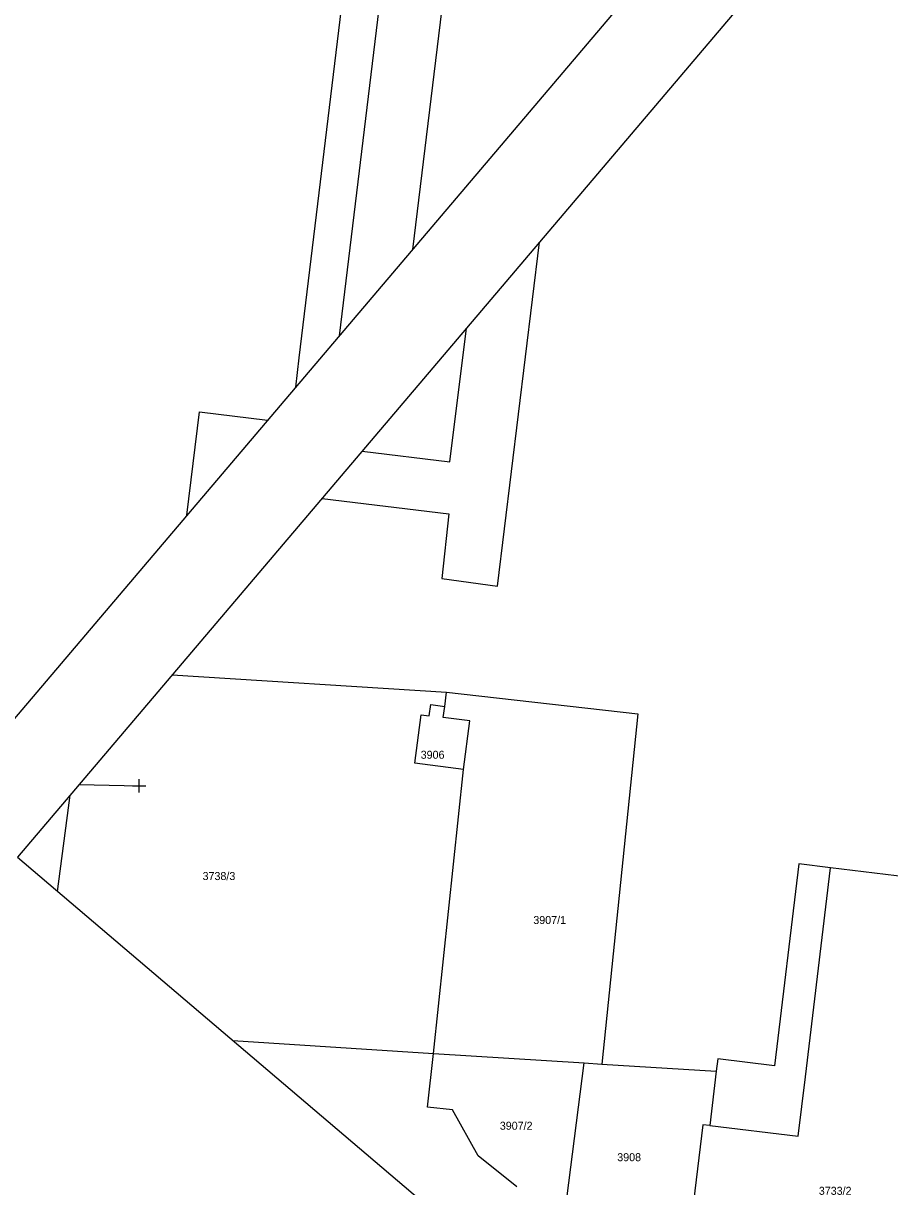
# Model space of a CAD drawing. Extents: x -540150 to -533593, y -1185082 to -1180066.
# Drawn here: x -536731.6 to -536650.3, y -1183292.5 to -1183183.5 of the extents above; entities that cross this region are included whole.
import ezdxf

# ---------------------------------------------------------------- set-up
doc = ezdxf.new("R2010")
doc.units = 0
for name, color, linetype in [('KN_HRAN_PARCEL', 7, 'Continuous'), ('KN_PARC_Č', 7, 'Continuous'), ('KN_VKP_HRAN_', 7, 'Continuous'), ('rámeček', 7, 'Continuous'), ('Vrstva 1', 7, 'Continuous'), ('Vrstva 34', 7, 'Continuous'), ('Vrstva 59', 7, 'Continuous')]:
    doc.layers.add(name, color=color, linetype=linetype)

# ---------------------------------------------------------------- blocks, each defined once
blk = doc.blocks.new('NN800')
at = {"layer": 'Vrstva 1'}
for points in [[(-0.44, 0.44), (0.44, -0.44)], [(-0.44, -0.44), (0.44, 0.44)]]:
    blk.add_lwpolyline(points, dxfattribs=at)

msp = doc.modelspace()

# ---------------------------------------------------------------- linework, layer by layer
at = {"layer": 'KN_HRAN_PARCEL'}
for p, q in [((-536705.68, -1183214.83), (-536693.07, -1183110.53)), ((-536690.08, -1183115.15), (-536701.94, -1183212.74)), ((-536687.1, -1183236.22), (-536683.16, -1183203.98)), ((-536706.02, -1183217.55), (-536705.68, -1183214.83)), ((-536716.22, -1183229.56), (-536715.03, -1183219.88)), ((-536715.03, -1183219.88), (-536708.66, -1183220.66)), ((-536703.55, -1183227.99), (-536691.65, -1183229.44)), ((-536691.65, -1183229.44), (-536692.31, -1183235.51)), ((-536692.31, -1183235.51), (-536687.1, -1183236.22)), ((-536717.61, -1183244.54), (-536691.88, -1183246.15)), ((-536692.05, -1183247.48), (-536691.88, -1183246.15)), ((-536691.88, -1183246.15), (-536673.93, -1183248.19)), ((-536693.5, -1183248.36), (-536693.36, -1183247.32)), ((-536693.36, -1183247.32), (-536692.05, -1183247.48)), ((-536694.85, -1183252.8), (-536694.27, -1183248.26)), ((-536694.27, -1183248.26), (-536693.5, -1183248.36)), ((-536692.18, -1183248.53), (-536692.05, -1183247.48)), ((-536673.93, -1183248.19), (-536677.33, -1183281)), ((-536689.7, -1183248.85), (-536692.18, -1183248.53)), ((-536690.28, -1183253.39), (-536689.7, -1183248.85)), ((-536690.28, -1183253.39), (-536694.85, -1183252.8)), ((-536693.11, -1183280.01), (-536690.28, -1183253.39)), ((-536728.34, -1183264.84), (-536727.16, -1183255.79)), ((-536658.84, -1183262.25), (-536661.14, -1183281.17)), ((-536655.86, -1183262.62), (-536658.84, -1183262.25)), ((-536648.65, -1183263.49), (-536655.86, -1183262.62)), ((-536711.9, -1183278.8), (-536693.11, -1183280.01)), ((-536693.65, -1183285.05), (-536693.11, -1183280.01)), ((-536693.11, -1183280.01), (-536678.97, -1183280.9)), ((-536680.6, -1183293.59), (-536678.97, -1183280.9)), ((-536678.97, -1183280.9), (-536677.33, -1183281)), ((-536677.33, -1183281), (-536666.58, -1183281.67)), ((-536666.44, -1183280.52), (-536666.58, -1183281.67)), ((-536661.14, -1183281.17), (-536666.44, -1183280.52)), ((-536666.58, -1183281.67), (-536667.2, -1183286.76)), ((-536691.33, -1183285.3), (-536693.65, -1183285.05)), ((-536688.91, -1183289.61), (-536691.33, -1183285.3)), ((-536667.83, -1183286.69), (-536668.85, -1183295)), ((-536667.2, -1183286.76), (-536667.83, -1183286.69)), ((-536685.27, -1183292.5), (-536688.91, -1183289.61))]:
    msp.add_line(p, q, dxfattribs=at)
at = {"layer": 'KN_VKP_HRAN_'}
for p, q in [((-536684.24, -1183115.86), (-536695.08, -1183204.66)), ((-536691.56, -1183224.55), (-536690.01, -1183212.04)), ((-536699.78, -1183223.55), (-536691.56, -1183224.55)), ((-536658.23, -1183282.2), (-536655.86, -1183262.62)), ((-536658.9, -1183287.77), (-536658.23, -1183282.2)), ((-536667.2, -1183286.76), (-536658.9, -1183287.77))]:
    msp.add_line(p, q, dxfattribs=at)
at = {"layer": 'rámeček'}
msp.add_lwpolyline([(-536738.71, -1183256.04), (-536957.47, -1183070.27), (-535604.64, -1181477.18), (-535385.87, -1181662.95)], close=True, dxfattribs=at)
msp.add_lwpolyline([(-535379.29, -1181668.54), (-536732.12, -1183261.63), (-536513.36, -1183447.4), (-535160.52, -1181854.31)], dxfattribs=at)
at = {"layer": 'Vrstva 59'}
msp.add_lwpolyline([(-536726.33, -1183254.81), (-536720.69, -1183254.93)], dxfattribs=at)

# ---------------------------------------------------------------- block references
at = {"layer": 'Vrstva 34', "rotation": 45}
msp.add_blockref('NN800', (-536720.69, -1183254.93), dxfattribs=at)

# ---------------------------------------------------------------- texts
at = {"layer": 'KN_PARC_Č'}
for s, p in [('3906', (-536694.3, -1183252.39)), ('3738/3', (-536714.75, -1183263.76)), ('3907/1', (-536683.74, -1183267.88)), ('3907/2', (-536686.88, -1183287.16)), ('3908', (-536675.87, -1183290.11)), ('3733/2', (-536656.97, -1183293.26))]:
    msp.add_text(s, height=0.75, dxfattribs=at).set_placement(p)

doc.saveas('drawing.dxf')
